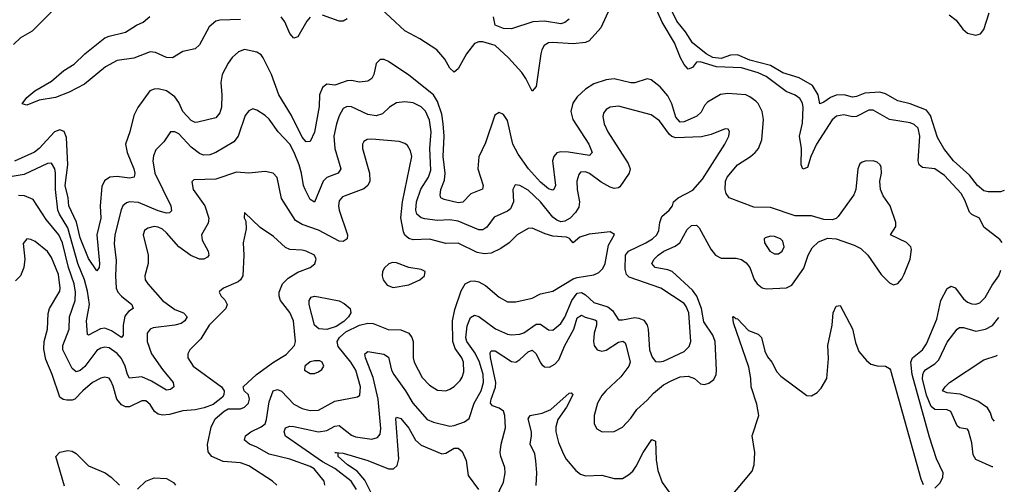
# Model space of a CAD drawing. Header units: inches. Extents: x 1843162 to 1959474, y 907081 to 1016326.
# Tile 566 of 656: x 1951535 to 1956329, y 945315 to 947576. Entities that reach past the tile are written whole.
import ezdxf

# ---------------------------------------------------------------- set-up
doc = ezdxf.new("R2010")
doc.units = ezdxf.units.IN
doc.header["$MEASUREMENT"] = 0
doc.layers.add('B9954', color=7, linetype='Continuous')

msp = doc.modelspace()

# ---------------------------------------------------------------- linework, layer by layer
at = {"layer": 'B9954', "color": 5}
for points, elevation in [([(1954426.6, 947673.4), (1954363.7, 947536.3), (1954307.1, 947472.9), (1954290, 947465.2), (1954230, 947459.6), (1954130, 947466.2), (1954110, 947463.4), (1954088.9, 947451.1), (1954077, 947430), (1954072.3, 947410), (1954050, 947252), (1954030, 947228), (1953999.9, 947290), (1953979.2, 947319.2), (1953915.6, 947390), (1953850, 947450.6), (1953790, 947468.9), (1953770, 947468.6), (1953750, 947459.8), (1953710.1, 947410), (1953670, 947337.4), (1953650, 947320.4), (1953630, 947340.4), (1953604.3, 947384.3), (1953566.8, 947430), (1953483.6, 947483.6), (1953410, 947522), (1953270, 947652)], 480), ([(1956318.3, 946491.7), (1956306.6, 946506.6), (1956230, 946566.6), (1956208.2, 946610), (1956170, 946627.6), (1956159.2, 946639.2), (1956137.2, 946697.2), (1956119.2, 946730), (1956037.8, 946817.8), (1955990, 946850.4), (1955930, 946857.3), (1955913.6, 946870), (1955909.5, 946890), (1955918.2, 947010), (1955908.8, 947048.7), (1955890, 947066.9), (1955870, 947074.4), (1955770, 947090.4), (1955690, 947136), (1955670, 947135.3), (1955610, 947105.6), (1955590, 947104), (1955547.3, 947112.7), (1955512.6, 947107.4), (1955490, 947089.8), (1955415.3, 946970), (1955387.3, 946910), (1955370, 946856.3), (1955348.6, 946848.6), (1955339.8, 946870), (1955341.5, 946950), (1955331.9, 947010), (1955347.1, 947072.9), (1955349, 947149), (1955345.9, 947170), (1955333.3, 947193.3), (1955310, 947209), (1955267.1, 947227.1), (1955170, 947300.1), (1955130, 947317.8), (1955050, 947342.7), (1954927.7, 947347.7), (1954848, 947372), (1954829.8, 947370.2), (1954810, 947344), (1954790, 947335.7), (1954770, 947357.6), (1954751.8, 947390), (1954723, 947463), (1954663.7, 947563.7), (1954614.9, 947674.9)], 480), ([(1951505.1, 947454.9), (1951539.8, 947490), (1951598.1, 947521.9), (1951690, 947614.8)], 520), ([(1956328.9, 946745.5), (1956310, 946739), (1956250, 946738.7), (1956230, 946743.7), (1956198, 946770), (1956159.9, 946819.9), (1956081.1, 946890), (1956033.8, 946950), (1956003.4, 947003.4), (1955969.6, 947110), (1955950, 947136.2), (1955870, 947167.2), (1955810, 947181.7), (1955750, 947216.3), (1955722.9, 947222.9), (1955650, 947219.4), (1955610, 947203.1), (1955590, 947200.1), (1955550, 947210.3), (1955510.9, 947209.1), (1955482.1, 947197.9), (1955450, 947174.2), (1955430, 947166.3), (1955422.1, 947210), (1955395.7, 947255.7), (1955330, 947292.8), (1955250, 947318.1), (1955190, 947353.8), (1955090, 947380), (1955030, 947404.9), (1954996.6, 947403.4), (1954950, 947387.9), (1954910, 947391.9), (1954877.7, 947410), (1954810, 947463.9), (1954776.9, 947516.9), (1954735.2, 947570), (1954705.7, 947630)], 460), ([(1956060.9, 947600.9), (1956094.4, 947574.4), (1956126.7, 947530), (1956150, 947510.1), (1956190, 947501.2), (1956212.5, 947507.5), (1956230, 947529.1), (1956256, 947610)], 460), ([(1952610, 947577.8), (1952510, 947574.9), (1952490.1, 947569.9), (1952457.8, 947542.2), (1952410, 947454), (1952390, 947435.1), (1952330, 947422.4), (1952278.8, 947390), (1952250, 947392.2), (1952196.8, 947416.8), (1952170, 947419.3), (1952090, 947388.4), (1952010, 947377.3), (1951952.4, 947347.6), (1951850, 947262), (1951776.3, 947223.7), (1951710, 947196.9), (1951630, 947184.7), (1951570, 947160.7), (1951546.6, 947166.6), (1951570, 947198.4), (1951608, 947230), (1951690, 947277.3), (1951750, 947328.9), (1951799.7, 947360.3), (1951852, 947410), (1951950, 947487.8), (1951970, 947496.8), (1952050, 947516.2), (1952104, 947550), (1952135.7, 947564.3), (1952168.5, 947591.5)], 480), ([(1952950, 947588.2), (1952933.7, 947570), (1952890, 947493), (1952870, 947487.1), (1952850, 947509.7), (1952825.5, 947565.5), (1952807.7, 947590)], 480), ([(1953130, 947580.8), (1953110, 947569.1), (1953090, 947569.8), (1953010, 947598.1)], 480), ([(1954210, 947578.7), (1954190, 947562.6), (1954170, 947556.4), (1954090, 947569.1), (1954034, 947566), (1953930, 947532.7), (1953890, 947534), (1953850, 947549.4), (1953841.2, 947590)], 460), ([(1953854.2, 945250), (1953890, 945326), (1953899.4, 945370), (1953896.9, 945396.9), (1953877.7, 945450), (1953875, 945470), (1953879.9, 945510), (1953899.7, 945590), (1953897.3, 945650), (1953890, 945670.4), (1953870, 945684.8), (1953837, 945697), (1953828, 945710), (1953830.6, 945730), (1953852.2, 945787.8), (1953853.7, 945810), (1953827.7, 945932.3), (1953825.8, 945954.2), (1953830, 945964.9), (1953850, 945964.1), (1953930, 945913.2), (1953950, 945910.1), (1953970, 945922.1), (1954010, 945959.3), (1954030, 945967.4), (1954050, 945950.2), (1954070, 945905.4), (1954077.7, 945897.7), (1954090, 945887), (1954114.5, 945885.5), (1954140.9, 945899.1), (1954159.4, 945920.6), (1954188.8, 945990), (1954233.2, 946070), (1954250, 946125), (1954270, 946138.8), (1954288.6, 946128.6), (1954335.9, 946115.9), (1954342.8, 946110), (1954343.8, 946090), (1954332.4, 946050), (1954328.6, 946010), (1954332.6, 945990), (1954346.2, 945970), (1954370, 945963.6), (1954390, 945968.5), (1954450, 946006.3), (1954471.4, 946011.4), (1954482.7, 946002.7), (1954488.5, 945988.5), (1954506.6, 945910), (1954500.5, 945890), (1954461.9, 945838.1), (1954389.5, 945770), (1954370, 945747.2), (1954348.6, 945710), (1954332.1, 945650), (1954331.5, 945610), (1954344.6, 945584.6), (1954370.8, 945570.8), (1954430, 945572.2), (1954470, 945593.1), (1954510, 945636.4), (1954540.5, 945679.5), (1954590, 945724), (1954620.9, 945759.1), (1954670, 945799), (1954710, 945820.3), (1954750, 945838.5), (1954790, 945841.2), (1954820.3, 945830), (1954850, 945803.7), (1954870, 945800.3), (1954890, 945807.6), (1954914.7, 945825.3), (1954925.5, 945850), (1954926.9, 945870), (1954921.4, 946010), (1954910, 946041.1), (1954866.5, 946106.5), (1954854.1, 946170), (1954831.7, 946230), (1954810, 946260.3), (1954711.1, 946350), (1954690, 946359.1), (1954628.5, 946370), (1954613.3, 946390), (1954623.4, 946410), (1954643, 946430), (1954671.5, 946450), (1954726, 946474), (1954749.1, 946490), (1954784.8, 946555.2), (1954805.7, 946574.3), (1954830, 946575.8), (1954842.8, 946562.8), (1954899.3, 946459.3), (1954923.5, 946430), (1954950, 946415.7), (1955023.7, 946416.3), (1955050, 946409.6), (1955072.8, 946392.8), (1955089.6, 946370), (1955111.4, 946311.4), (1955126, 946290), (1955150, 946272), (1955170, 946266.6), (1955268.2, 946271.8), (1955295.2, 946284.8), (1955353, 946367), (1955373.7, 946430), (1955393.3, 946466.7), (1955424.6, 946495.4), (1955470, 946513.3), (1955510, 946509.6), (1955598.1, 946478.1), (1955630, 946462), (1955663.8, 946430), (1955730, 946336.5), (1955770, 946296), (1955790, 946285.3), (1955810, 946292), (1955830, 946315.8), (1955841.5, 946338.5), (1955870.4, 946410), (1955877.4, 946457.4), (1955874, 946470), (1955852.4, 946492.4), (1955774.7, 946530), (1955801.4, 946570), (1955801.5, 946590), (1955772.8, 946670), (1955739, 946719), (1955725.4, 946750), (1955723.4, 946790), (1955731.7, 946830), (1955730, 946859.3), (1955725.1, 946870), (1955710, 946882.3), (1955690, 946889.7), (1955651.6, 946888.4), (1955636.5, 946883.5), (1955625.8, 946874.2), (1955616, 946850), (1955605.4, 946750), (1955596.5, 946723.5), (1955520.8, 946619.2), (1955510.6, 946609.4), (1955490, 946601.6), (1955450, 946603.7), (1955390, 946622), (1955310, 946622.2), (1955190, 946662.7), (1955110, 946663.8), (1954989.3, 946709.3), (1954975.3, 946730), (1954969.9, 946750), (1954970.9, 946790), (1954978.9, 946810), (1955030, 946870.7), (1955094, 946910), (1955116.5, 946930), (1955131.6, 946950), (1955148.1, 946991.9), (1955157, 947090), (1955149.9, 947129.9), (1955130, 947168.3), (1955119.5, 947179.5), (1955090, 947201.7), (1955070, 947209.9), (1954983.3, 947216.7), (1954947, 947213), (1954884.3, 947175.7), (1954870, 947159.1), (1954853, 947127), (1954832.4, 947107.6), (1954770, 947079.2), (1954750, 947078.4), (1954730, 947101.6), (1954710, 947166.4), (1954690, 947205.5), (1954652.7, 947250), (1954610, 947284), (1954590, 947289), (1954530, 947269.8), (1954510, 947269.8), (1954430, 947289.2), (1954390, 947283.6), (1954330, 947264.5), (1954290, 947238.7), (1954250, 947201.6), (1954228.8, 947170), (1954218, 947130), (1954228.2, 947090), (1954305.7, 946970), (1954322, 946930), (1954310, 946916.1), (1954207.6, 946932.4), (1954170, 946933.3), (1954150, 946929), (1954135, 946910), (1954129.7, 946890), (1954143.9, 946770), (1954135.8, 946750), (1954130, 946746.2), (1954110, 946753.6), (1954070, 946786.3), (1954012.9, 946850), (1953961.2, 946921.2), (1953935.8, 946970), (1953910, 947085.1), (1953890, 947114.7), (1953870, 947124.2), (1953848.6, 947111.4), (1953802.3, 946977.7), (1953771.3, 946908.7), (1953765.7, 946850), (1953790.8, 946770), (1953788.3, 946751.7), (1953731.1, 946728.9), (1953692, 946688), (1953670, 946684.5), (1953601.8, 946701.8), (1953585.7, 946710), (1953581.9, 946721.9), (1953585.2, 946750), (1953603.9, 946796.1), (1953607.2, 946830), (1953596.5, 946910), (1953601.3, 947010), (1953597.2, 947070), (1953590, 947117.3), (1953570, 947179), (1953550, 947210.4), (1953430, 947306.6), (1953330, 947373), (1953310, 947382.5), (1953290, 947382.4), (1953270, 947363.6), (1953259.8, 947310), (1953250.2, 947290), (1953230, 947277), (1953190, 947272.3), (1953150, 947279.7), (1953130, 947278.3), (1953070, 947257.1), (1953030, 947262.3), (1953010, 947247.1), (1952994.5, 947210), (1952993.7, 947153.7), (1952970, 947029.6), (1952950, 946983.6), (1952930, 946982.4), (1952910, 947005.3), (1952859.1, 947110), (1952796.2, 947210), (1952761.6, 947310), (1952721, 947390), (1952710, 947405.2), (1952690, 947419), (1952630, 947430.6), (1952599.8, 947420.2), (1952570, 947391.7), (1952550, 947364.8), (1952520.8, 947310), (1952513.9, 947270), (1952519.6, 947210), (1952517.1, 947150), (1952510, 947123.5), (1952490, 947098.6), (1952402.6, 947077.4), (1952390, 947076.1), (1952370, 947086), (1952330, 947129.8), (1952310, 947172.7), (1952290, 947201.7), (1952250, 947229.9), (1952210, 947240.2), (1952190, 947239), (1952168.9, 947230), (1952110, 947149.7), (1952090.1, 947109.9), (1952071.6, 947030), (1952049.5, 946970), (1952057.6, 946930), (1952091, 946850), (1952095.1, 946830), (1952092.1, 946810), (1952070, 946804.9), (1952010, 946813.8), (1951973.7, 946810), (1951948.2, 946791.8), (1951935, 946765), (1951926.2, 946670), (1951929.3, 946610), (1951911.1, 946530), (1951924.4, 946390), (1951921.6, 946370), (1951910, 946353.7), (1951870, 946414.2), (1951830, 946514), (1951811, 946591), (1951774.6, 946670), (1951771.3, 946710), (1951757.1, 946770), (1951769, 946870), (1951762.8, 947002.8), (1951752.2, 947032.2), (1951730, 947040.4), (1951704.6, 947030), (1951630.6, 946950), (1951607.9, 946932.1), (1951510, 946888.6)], 520), ([(1953174.4, 945290), (1953148.4, 945330), (1953070, 945392), (1953010, 945424.1), (1952828.5, 945548.5), (1952823.4, 945570), (1952829.9, 945590.1), (1952850, 945598.4), (1952870, 945596.8), (1952990.3, 945569.7), (1953030, 945576.9), (1953070, 945598.1), (1953090, 945601.4), (1953150, 945554), (1953170, 945546.1), (1953250, 945535), (1953277.3, 945542.7), (1953290, 945559.3), (1953293.2, 945586.8), (1953280.5, 945730), (1953255.3, 945835.3), (1953219.5, 945930), (1953215.8, 945950), (1953230, 945960.8), (1953308.2, 945948.2), (1953330, 945934.3), (1953346.1, 945870), (1953356.4, 945850), (1953413.8, 945770), (1953448.4, 945710), (1953519.6, 945630), (1953550, 945616.8), (1953630, 945598.1), (1953650, 945600.5), (1953700.8, 945619.2), (1953724.2, 945635.8), (1953747.2, 945710), (1953781.3, 945770), (1953793.9, 945810), (1953792.2, 945850), (1953774.5, 945910), (1953752.8, 945952.8), (1953711.8, 946010), (1953707.6, 946027.6), (1953714.4, 946085.6), (1953730, 946126.2), (1953750, 946138.5), (1953770, 946131.3), (1953851.1, 946071.1), (1953910, 946045), (1953930, 946041.8), (1953970, 946045.4), (1953990, 946051.8), (1954050, 946095.1), (1954070, 946094.8), (1954110, 946066.7), (1954130, 946065.8), (1954170, 946097.8), (1954190, 946129.2), (1954222.6, 946210), (1954250, 946244.9), (1954270, 946248.1), (1954290, 946236.8), (1954330, 946199.3), (1954398.8, 946178.8), (1954420.6, 946160.6), (1954450, 946116), (1954470, 946115), (1954530, 946127), (1954550, 946124.1), (1954573.2, 946113.2), (1954590, 946090.3), (1954595.3, 946070), (1954601.7, 945970), (1954614.4, 945934.4), (1954630, 945913.1), (1954650, 945910.2), (1954670, 945915), (1954770, 945961.5), (1954794.7, 945985.3), (1954801.9, 946010), (1954793.3, 946150), (1954780.4, 946180.4), (1954770, 946194.4), (1954656.4, 946270), (1954502.4, 946322.4), (1954490, 946335.8), (1954482.6, 946362.6), (1954484.2, 946430), (1954499.3, 946450), (1954584.4, 946490), (1954616.5, 946510), (1954636.8, 946530), (1954646.5, 946550), (1954652.1, 946590), (1954662.2, 946617.8), (1954698, 946650), (1954713.3, 946670), (1954718.9, 946690), (1954740.5, 946710), (1954812.8, 946747.2), (1954859.6, 946800.4), (1954968.2, 946970), (1954987.3, 947010), (1954991.6, 947031.6), (1954984, 947044), (1954970, 947044.5), (1954902, 947018), (1954854.3, 947005.7), (1954730, 947000.8), (1954710, 947008.4), (1954698.3, 947018.3), (1954650, 947084), (1954610, 947113.9), (1954450, 947155), (1954409.3, 947150.7), (1954390, 947139.7), (1954378, 947122), (1954374.9, 947105.1), (1954381.1, 947070), (1954398.5, 947030), (1954497, 946877), (1954506.8, 946850), (1954502.7, 946830), (1954456.6, 946763.4), (1954450, 946757.7), (1954430, 946755.4), (1954410, 946761.4), (1954366.1, 946786.1), (1954310, 946828), (1954290, 946836.2), (1954266.1, 946833.9), (1954256.6, 946823.4), (1954247.6, 946790), (1954248.6, 946750), (1954260.6, 946690), (1954256.7, 946663.3), (1954241.5, 946638.5), (1954215.3, 946610), (1954190, 946595.5), (1954170, 946593.2), (1954150, 946600.6), (1954130, 946615.2), (1954070, 946690.4), (1954010, 946746.3), (1953970, 946769.8), (1953948.1, 946771.9), (1953936.5, 946750), (1953939.8, 946690), (1953924, 946656), (1953910, 946643.7), (1953845, 946615), (1953810, 946566.2), (1953790, 946554.3), (1953770, 946553.1), (1953670, 946595.8), (1953630, 946602), (1953570, 946598.7), (1953507.9, 946607.9), (1953490, 946611.5), (1953469, 946629), (1953463.1, 946650), (1953467.7, 946690), (1953488.7, 946751.3), (1953525.4, 946810), (1953536.2, 946843.8), (1953532.6, 946950), (1953538.6, 947030), (1953530, 947087.1), (1953511.2, 947131.2), (1953490, 947152.2), (1953450, 947171.7), (1953410, 947177.3), (1953370, 947171.8), (1953334.9, 947150), (1953302, 947118), (1953270.8, 947109.2), (1953230, 947115.3), (1953150, 947152.3), (1953130, 947154), (1953110, 947144), (1953091.1, 947108.9), (1953077.5, 947070), (1953064.5, 947010), (1953070.1, 946950.1), (1953099, 946850), (1953086, 946830), (1953030.9, 946809.1), (1953013.2, 946790), (1952970, 946688), (1952950, 946700.5), (1952924.6, 946750), (1952916.6, 946770), (1952907.6, 946830), (1952896, 946870), (1952872.2, 946930), (1952850.5, 946970.5), (1952792.8, 947030), (1952750, 947092), (1952730, 947110.8), (1952690, 947135.6), (1952670, 947143.1), (1952650, 947132.8), (1952632.3, 947110), (1952598.5, 947010), (1952577.9, 946982.1), (1952490, 946929.8), (1952461.6, 946918.4), (1952430, 946916.5), (1952410, 946925), (1952370, 946955.9), (1952310, 947020.2), (1952290, 947030.6), (1952270, 947030.8), (1952237.5, 946982.5), (1952197.5, 946942.5), (1952186.1, 946913.9), (1952183.7, 946890), (1952193, 946830), (1952270.7, 946670), (1952274.5, 946645.5), (1952264.5, 946635.5), (1952250, 946635.4), (1952210, 946646.7), (1952113.5, 946686.5), (1952070.1, 946689.9), (1952054.4, 946685.6), (1952037.1, 946670), (1952029, 946651), (1951998.7, 946530), (1951995, 946484.9), (1952004.7, 946404.7), (1952000.9, 946330), (1952005.3, 946270), (1952013.3, 946250), (1952030, 946230.1), (1952080.7, 946190), (1952087, 946170), (1952064.5, 946155.5), (1952047.5, 946132.5), (1952039.4, 946090), (1952039, 946041), (1952031, 946029), (1951981.9, 946061.9), (1951950, 946075), (1951928.9, 946071.1), (1951870, 946041), (1951864.7, 946044.7), (1951860.6, 946110), (1951874.2, 946190), (1951864.9, 946255.1), (1951850.4, 946310.4), (1951818.2, 946390), (1951770, 946563), (1951729.3, 946629.3), (1951721.4, 946650), (1951708.6, 946750), (1951709.9, 946829.9), (1951706, 946850), (1951690, 946877.3), (1951670, 946875.9), (1951556.4, 946823.6), (1951470, 946808.1)], 540), ([(1953021, 945310), (1953017.6, 945330), (1952968.2, 945390), (1952950, 945401.7), (1952850, 945437.2), (1952750, 945461.4), (1952690, 945495.8), (1952654.5, 945510), (1952629.8, 945530), (1952634.6, 945550), (1952660.8, 945570), (1952710, 945594.7), (1952730.4, 945610), (1952737.1, 945630), (1952750, 945717), (1952769.9, 945770), (1952790, 945776.8), (1952810, 945767.6), (1952870, 945705.3), (1952910, 945683.4), (1952950, 945673.5), (1952990, 945676.3), (1953070, 945719.3), (1953179.8, 945740.2), (1953190.6, 945749.4), (1953194.6, 945790), (1953171.2, 945870), (1953147.9, 945910), (1953084.9, 945984.9), (1953080.3, 946010), (1953091.8, 946030), (1953122.3, 946057.7), (1953190, 946090.1), (1953230, 946099.6), (1953256.8, 946096.8), (1953329, 946069), (1953390, 946067), (1953430.4, 946050.4), (1953445, 946030), (1953451.1, 946010), (1953450.7, 945930.7), (1953455.5, 945910), (1953494.5, 945834.5), (1953530, 945797.5), (1953570, 945772.3), (1953610, 945770.2), (1953630, 945777.7), (1953650, 945790.3), (1953679.4, 945820.6), (1953690, 945836.4), (1953697.3, 945862.7), (1953695.9, 945910), (1953688.1, 945930), (1953655.9, 945975.9), (1953644, 946010), (1953641.5, 946110), (1953653.9, 946166.1), (1953683.8, 946256.2), (1953703.4, 946290), (1953730, 946303.3), (1953750, 946305), (1953770, 946300.1), (1953802.4, 946282.4), (1953870, 946226), (1953910, 946202.7), (1953950, 946202.3), (1954030, 946221.2), (1954070, 946241.6), (1954130, 946255), (1954230, 946314.8), (1954250, 946321.9), (1954330, 946334.2), (1954354.6, 946345.4), (1954374.4, 946365.6), (1954386.3, 946390), (1954401.1, 946478.9), (1954431.5, 946531.5), (1954410, 946543.1), (1954307.2, 946532.8), (1954261.6, 946518.4), (1954230, 946489.7), (1954212.1, 946512.1), (1954197.8, 946517.8), (1954130, 946523.4), (1954093.3, 946533.3), (1954030, 946562.2), (1954010, 946559.4), (1953957.8, 946530), (1953917.8, 946490), (1953878.1, 946461.9), (1953830, 946440.3), (1953796, 946436), (1953763.1, 946443.1), (1953670, 946489.2), (1953610, 946487.1), (1953530, 946507.7), (1953450, 946505.4), (1953430, 946511.2), (1953410, 946528.3), (1953403.2, 946543.2), (1953391.2, 946611.2), (1953398.7, 946690), (1953443.7, 946910), (1953438.3, 946938.3), (1953423.4, 946963.4), (1953410, 946974.2), (1953383.2, 946983.2), (1953250, 946995), (1953227.4, 946992.6), (1953210, 946983.6), (1953203.5, 946970), (1953204, 946950), (1953238.5, 946830), (1953240.1, 946790), (1953229.5, 946770), (1953210, 946753.4), (1953106.1, 946713.9), (1953090, 946695.1), (1953086.9, 946670), (1953091, 946650), (1953131.1, 946528.9), (1953130.2, 946509.8), (1953110, 946496.1), (1953090, 946498.3), (1952990, 946551.6), (1952910, 946579.4), (1952878.4, 946598.4), (1952810, 946706), (1952788.8, 946808.8), (1952769.8, 946829.8), (1952730, 946837.6), (1952650.9, 946829.1), (1952590, 946834), (1952490, 946800.8), (1952383.2, 946796.8), (1952372.5, 946787.5), (1952380.3, 946750), (1952436, 946670), (1952456, 946610), (1952453.4, 946586.6), (1952420.2, 946530), (1952423, 946503), (1952452.6, 946450), (1952455.6, 946430), (1952450, 946420.7), (1952430.8, 946410), (1952410, 946411.4), (1952368.8, 946428.8), (1952309.9, 946470), (1952250, 946538.7), (1952230, 946556.6), (1952210, 946566.7), (1952190, 946569.1), (1952158.8, 946561.2), (1952143.2, 946550), (1952135.6, 946530), (1952160.2, 946430), (1952160.6, 946390), (1952144.1, 946330), (1952146.5, 946310), (1952158.4, 946290), (1952230.2, 946210), (1952290, 946166.3), (1952333, 946150), (1952351.2, 946130), (1952339.6, 946110), (1952321.9, 946098.1), (1952290.8, 946090), (1952184.1, 946075.9), (1952170.1, 946069.9), (1952156.3, 946050), (1952155.6, 946010), (1952177.4, 945950), (1952230, 945873.5), (1952281.6, 945810), (1952286, 945790), (1952270, 945776.8), (1952250, 945772.7), (1952177.2, 945817.2), (1952130, 945837.6), (1952070, 945830.8), (1952059.4, 945850), (1952049.2, 945890), (1952030, 945926.9), (1952010, 945951.7), (1951970, 945979.9), (1951950, 945983.2), (1951930, 945978.3), (1951910, 945965.8), (1951851.7, 945888.3), (1951830, 945869.3), (1951810, 945863), (1951790, 945879.3), (1951745.2, 945970), (1951744.9, 945990), (1951775.7, 946070), (1951777.2, 946130), (1951804.7, 946210), (1951807.2, 946250), (1951800.4, 946290), (1951773.4, 946370), (1951742.7, 946490), (1951725, 946530), (1951663.7, 946603.7), (1951600.7, 946700.7), (1951558.6, 946718.6), (1951530, 946721.3)], 560), ([(1952787.7, 945310), (1952765.8, 945330), (1952650, 945404.7), (1952610, 945418.7), (1952526, 945426), (1952469.9, 945449.9), (1952453.4, 945473.4), (1952449.1, 945509.1), (1952467.6, 945592.4), (1952486.9, 945633.1), (1952530, 945670.6), (1952550, 945682), (1952610, 945682.3), (1952630, 945690.3), (1952649.7, 945710), (1952653.8, 945730), (1952649.7, 945749.7), (1952628, 945770), (1952622.7, 945790), (1952688.3, 945850), (1952770.8, 945910), (1952833, 945947), (1952872.4, 945990), (1952878.4, 946010), (1952868.4, 946110), (1952850, 946150.9), (1952804.2, 946210), (1952798.1, 946230), (1952798.3, 946250), (1952814.7, 946290), (1952842.1, 946317.9), (1952890, 946348), (1952949.3, 946370), (1952972.4, 946387.6), (1952978.7, 946410), (1952971.2, 946430), (1952929.3, 946450), (1952910, 946454.8), (1952850, 946457.4), (1952830, 946468), (1952770, 946521.6), (1952705.6, 946565.6), (1952630, 946638), (1952628.5, 946611.5), (1952636.3, 946596.3), (1952638.3, 946558.3), (1952623.6, 946490), (1952626.7, 946430), (1952621.6, 946330), (1952610.3, 946310), (1952599.3, 946300.7), (1952527.3, 946270), (1952507.3, 946252.7), (1952505.5, 946250), (1952516.4, 946230), (1952533.6, 946213.6), (1952545.5, 946190), (1952538.2, 946170), (1952456.8, 946090), (1952417, 946023.1), (1952363.1, 945970), (1952353.1, 945950), (1952354.3, 945930), (1952379, 945890), (1952517.6, 945790), (1952530.5, 945770), (1952528.7, 945750), (1952521.7, 945738.3), (1952476.6, 945703.4), (1952433.4, 945686.6), (1952390, 945677.6), (1952330, 945673.1), (1952264.9, 945655.1), (1952230, 945651.8), (1952210, 945656.2), (1952191.4, 945670), (1952170, 945703.9), (1952150, 945721.2), (1952130, 945721.6), (1952070, 945691.6), (1952050, 945692), (1952030, 945701.3), (1952007.4, 945730), (1951990, 945793), (1951978.2, 945818.2), (1951970, 945830.7), (1951950, 945836.5), (1951930, 945832.2), (1951890, 945809.9), (1951842.5, 945770), (1951804.2, 945730), (1951790, 945724.6), (1951764.2, 945724.2), (1951746.9, 945726.9), (1951730, 945738.9), (1951692.4, 945850), (1951661.9, 945921.9), (1951652.2, 945972.2), (1951654.4, 946010), (1951671, 946070), (1951674.5, 946145.5), (1951679.9, 946170), (1951730, 946255.5), (1951732.5, 946270), (1951723.8, 946336.2), (1951690, 946418.9), (1951670, 946448.6), (1951610, 946496.4), (1951590, 946506.3), (1951570, 946509.4), (1951552.4, 946487.6), (1951559.4, 946410), (1951555.3, 946370), (1951539.4, 946330), (1951515.4, 946304.6)], 580), ([(1955990, 945296.3), (1956017.3, 945322.7), (1956029.9, 945350), (1956031.1, 945370), (1955998.4, 945438.4), (1955964.6, 945544.6), (1955880.4, 945850), (1955873.3, 945910), (1955882.7, 945930), (1955930.9, 945969.1), (1955950, 945999.1), (1956000.6, 946119.4), (1956020.1, 946210), (1956050, 946267.7), (1956070, 946279.6), (1956090, 946271.2), (1956130, 946218.4), (1956150, 946201.3), (1956170, 946193.2), (1956190, 946192.5), (1956210, 946198.5), (1956236.3, 946223.7), (1956270, 946284.5), (1956301.5, 946330), (1956312.6, 946357)], 480), ([(1954982.6, 945237.4), (1955101.1, 945378.9), (1955110.8, 945410), (1955114.6, 945470), (1955101.8, 945550), (1955133.5, 945650), (1955124.7, 945704.7), (1955096.2, 945790), (1955095.3, 945830), (1955085.4, 945885.4), (1955010, 946101.3), (1955006.8, 946130), (1955010, 946132.4), (1955021.5, 946121.5), (1955030, 946120.2), (1955083.8, 946063.8), (1955130, 946045.4), (1955147.1, 946030), (1955163, 945963), (1955176.1, 945936.1), (1955196.6, 945910), (1955222.2, 945862.2), (1955241.3, 945841.3), (1955367.9, 945747.9), (1955390, 945746.3), (1955417.6, 945762.4), (1955437.9, 945782.1), (1955464.1, 945830), (1955473.3, 945926.7), (1955469.9, 945989.9), (1955490.7, 946090), (1955495, 946150), (1955510, 946181.5), (1955530, 946185.7), (1955590, 946071.7), (1955604.7, 946004.7), (1955621.1, 945961.1), (1955657.3, 945917.3), (1955679.5, 945899.5), (1955710, 945891.3), (1955750.5, 945890.5), (1955770, 945879.2), (1955775.6, 945870), (1955921.9, 945341.9), (1955934.2, 945314.2)], 480), ([(1956272.5, 945400.1), (1956270, 945400.5), (1956190, 945435.6), (1956178, 945458), (1956170, 945516), (1956154.9, 945574.9), (1956150, 945583.7), (1956110, 945589.6), (1956100.1, 945600.1), (1956068.4, 945670), (1956050, 945677.7), (1955990, 945678.7), (1955973.1, 945693.1), (1955950.6, 945749.4), (1955931.2, 945828.8), (1955931.7, 945850), (1955937.3, 945862.7), (1955946.2, 945873.8), (1955990, 945901.8), (1956010, 945921), (1956050, 946006.4), (1956099.7, 946070), (1956110, 946077.6), (1956130, 946077.7), (1956190, 946060.9), (1956237.4, 946070), (1956271.8, 946088.2), (1956303, 946126.5)], 460), ([(1956281.9, 945622.2), (1956270, 945635.1), (1956262.5, 945662.5), (1956247.1, 945687.1), (1956199.3, 945719.3), (1956114.3, 945754.3), (1956050, 945759.3), (1956028.4, 945770), (1956040.4, 945790), (1956062, 945810), (1956230, 945921.3), (1956290, 945940.3), (1956295.3, 945943.8)], 440), ([(1954049, 945309), (1954053.6, 945370), (1954048.8, 945428.8), (1954043, 945463), (1954019.8, 945510), (1954027.6, 945550), (1954026.5, 945570), (1954010, 945634), (1954020.7, 945650), (1954079.1, 945660.9), (1954120.7, 945679.3), (1954210, 945758.5), (1954219.5, 945759.5), (1954228.5, 945750), (1954197.9, 945690), (1954154.4, 945630), (1954145, 945595), (1954145.8, 945570), (1954159.1, 945519.1), (1954182.3, 945462.3), (1954196.5, 945436.5), (1954242, 945382), (1954264.9, 945364.9), (1954290, 945356.1), (1954370, 945359.8), (1954430, 945343), (1954470, 945343.8), (1954499.7, 945360.3), (1954520.4, 945379.6), (1954537.3, 945402.7), (1954570, 945470.2), (1954612.5, 945532.5), (1954630, 945524.7), (1954633.3, 945433.3), (1954641.5, 945381.5), (1954663.5, 945323.5), (1954696.6, 945276.6)], 480), ([(1953248, 945270), (1953215, 945335), (1953178.1, 945378.1), (1953131.3, 945410), (1953085.3, 945450), (1953086.3, 945466.3), (1953069.6, 945470), (1953110, 945466.2), (1953230, 945430.5), (1953330, 945389.5), (1953354.7, 945390), (1953373.7, 945406.3), (1953381.2, 945438.8), (1953366.7, 945633.3), (1953370, 945641.6), (1953390, 945635.5), (1953430, 945587.6), (1953462.2, 945530), (1953490, 945505.4), (1953590, 945462.6), (1953610, 945466.7), (1953650, 945491.4), (1953670, 945491), (1953690, 945473.9), (1953709.3, 945430), (1953718.3, 945358.3), (1953769.3, 945289.3)], 520), ([(1951753.7, 945306.3), (1951710.6, 945450), (1951730, 945471.5), (1951770, 945479.4), (1951790, 945475.7), (1951810, 945464.6), (1951870, 945405.4), (1951950.9, 945370.9), (1951980.3, 945350), (1952021.6, 945310)], 580), ([(1952108.4, 945291.5), (1952150, 945330.3), (1952190, 945346.9), (1952250, 945342.3), (1952284.4, 945324.4), (1952293.4, 945310)], 580)]:
    msp.add_lwpolyline(points, dxfattribs=dict(at, elevation=elevation))
for points, elevation in [([(1955190, 946522.6), (1955164.6, 946515.4), (1955159.1, 946510), (1955161.3, 946490), (1955187.4, 946450), (1955210, 946436.5), (1955230, 946437.4), (1955247.6, 946450), (1955256.4, 946470), (1955250, 946497.6), (1955238.7, 946510), (1955210, 946520.4)], 540), ([(1953350, 946394.7), (1953331.9, 946388.1), (1953312, 946368), (1953302, 946350), (1953299.3, 946330), (1953304.9, 946310), (1953323.8, 946283.8), (1953352.9, 946272.9), (1953430, 946286), (1953483, 946310), (1953506.3, 946330), (1953509.5, 946350), (1953490, 946361.1), (1953430, 946369.8), (1953370, 946392.3)], 580), ([(1953030, 946069.1), (1952991.8, 946071.8), (1952969.9, 946090), (1952945, 946190), (1952944, 946210), (1952954.7, 946225.3), (1952969.9, 946230.1), (1952990, 946227.8), (1953090, 946208.3), (1953115.1, 946195.1), (1953143.5, 946170), (1953146.8, 946150), (1953135.9, 946130), (1953112.9, 946107.1), (1953076.3, 946083.7)], 560), ([(1952970, 945916.2), (1952950, 945910.6), (1952922.6, 945890), (1952921.6, 945870), (1952950, 945854.9), (1952970, 945854.9), (1952990, 945862.6), (1953006.9, 945873.1), (1953015.8, 945890), (1953007.3, 945910), (1952995.6, 945915.6)], 580)]:
    msp.add_lwpolyline(points, close=True, dxfattribs=dict(at, elevation=elevation))

doc.saveas('drawing.dxf')
